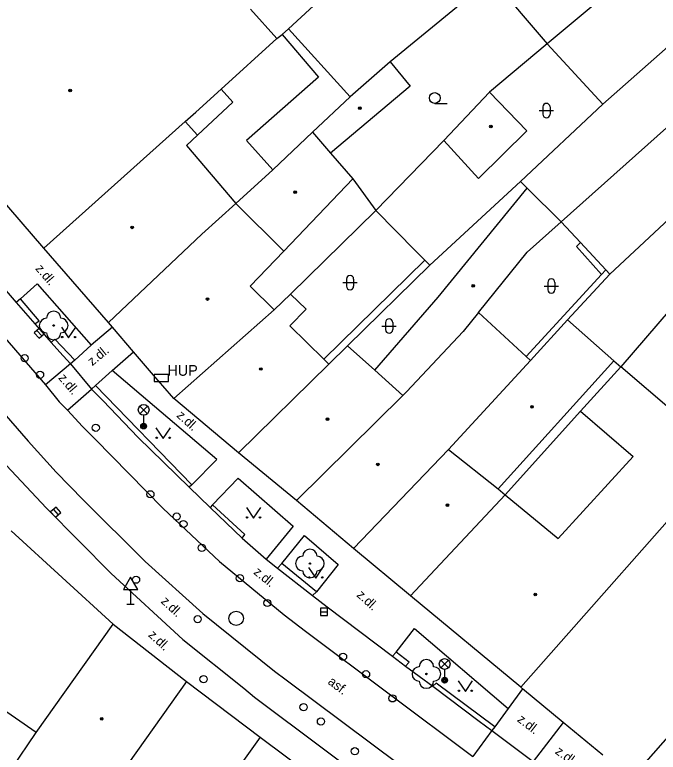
# Model space of a CAD drawing. Extents: x -596229 to -595156, y -1161237 to -1159376.
# Drawn here: x -595266.9 to -595222.1, y -1160883.1 to -1160831.8 of the extents above; entities that cross this region are included whole.
import ezdxf

# ---------------------------------------------------------------- set-up
doc = ezdxf.new("R2010")
doc.units = 0
for name, color, linetype in [('DOP - kresba z DSPS bez souradnic', 7, 'Continuous'), ('DOP - ploty', 7, 'Continuous'), ('DOP - rozhrani ploch obecne', 7, 'Continuous'), ('Level 22', 7, 'Continuous'), ('Level 24', 7, 'Continuous'), ('Level 27', 7, 'Continuous'), ('Level 28', 7, 'Continuous'), ('Level 33', 7, 'Continuous'), ('Level 34', 7, 'Continuous'), ('Level 36', 7, 'Continuous'), ('Level 39', 7, 'Continuous'), ('TM - budovy zdene_ betonove - VP', 7, 'Continuous'), ('TM - chodniky - VP', 7, 'Continuous'), ('TM - komunikace - VP', 7, 'Continuous'), ('TM - letecke snimky - pomocna linie', 7, 'Continuous'), ('TM - plot dreveny - VP', 7, 'Continuous'), ('TM - popis objektu', 7, 'Continuous'), ('TM - popis povrchu', 7, 'Continuous'), ('TM - rozhrani mezi zpev. plochami mezi sebou - VP', 7, 'Continuous'), ('TM - rozhrani ploch obecne - VP', 7, 'Continuous')]:
    doc.layers.add(name, color=color, linetype=linetype)

msp = doc.modelspace()

# ---------------------------------------------------------------- linework, layer by layer
at = {"layer": 'DOP - kresba z DSPS bez souradnic'}
for points in [[(-595248.3, -1160833.15), (-595245.76, -1160836.13)], [(-595245.76, -1160836.13), (-595250.79, -1160840.54)], [(-595252.55, -1160836.96), (-595251.73, -1160837.88)], [(-595251.73, -1160837.88), (-595254.18, -1160840.17)], [(-595250.79, -1160840.54), (-595248.96, -1160842.58)], [(-595241.77, -1160845.41), (-595238.99, -1160848.24), (-595238.38, -1160848.87)], [(-595226.07, -1160849.87), (-595227.82, -1160847.91)], [(-595238.38, -1160848.87), (-595245.41, -1160855.77)], [(-595238.38, -1160848.87), (-595238.03, -1160849.22)], [(-595231.31, -1160855.57), (-595226.07, -1160849.87)]]:
    msp.add_lwpolyline(points, dxfattribs=at)
at = {"layer": 'DOP - ploty'}
for points in [[(-595247.85, -1160832.77), (-595244.05, -1160829.23)], [(-595248.3, -1160833.15), (-595247.85, -1160832.77)], [(-595248.67, -1160833.45), (-595248.3, -1160833.15)]]:
    msp.add_lwpolyline(points, dxfattribs=at)
at = {"layer": 'DOP - rozhrani ploch obecne'}
for points in [[(-595203.69, -1160811.98), (-595229.85, -1160833.82)], [(-595225.97, -1160838.01), (-595199.95, -1160815.01)], [(-595233.73, -1160829.27), (-595240.78, -1160835.06)], [(-595233.73, -1160829.27), (-595229.85, -1160833.82)], [(-595243.56, -1160837.5), (-595247.85, -1160832.77)], [(-595229.85, -1160833.82), (-595233.88, -1160837.18)], [(-595229.85, -1160833.82), (-595225.97, -1160838.01)], [(-595231.72, -1160843.39), (-595225.97, -1160838.01)], [(-595220.69, -1160838.9), (-595228.87, -1160846.2)], [(-595214.5, -1160839.59), (-595225.5, -1160849.84)], [(-595238.03, -1160849.22), (-595231.72, -1160843.39)], [(-595231.72, -1160843.39), (-595231.24, -1160843.87)], [(-595247.73, -1160851.23), (-595241.77, -1160845.41)], [(-595228.87, -1160846.2), (-595227.53, -1160847.64)], [(-595227.82, -1160847.91), (-595227.53, -1160847.64)], [(-595227.53, -1160847.64), (-595225.77, -1160849.55)], [(-595243.75, -1160854.83), (-595238.03, -1160849.22)], [(-595225.77, -1160849.55), (-595225.5, -1160849.84)], [(-595225.5, -1160849.84), (-595228.43, -1160853.03)], [(-595218.88, -1160849.86), (-595220.43, -1160851.3), (-595224.74, -1160856.3)], [(-595225.21, -1160855.89), (-595224.74, -1160856.3)], [(-595227.53, -1160859.39), (-595232.77, -1160865.2)]]:
    msp.add_lwpolyline(points, dxfattribs=at)
at = {"layer": 'Level 22'}
for centre in [(-595264.2, -1160853.42), (-595246.37, -1160869.99), (-595238.26, -1160877.68)]:
    msp.add_circle(centre, 0.05, dxfattribs=at)
for centre, start, end in [((-595264.2, -1160852.92), 0, 180), ((-595264.7, -1160853.42), 90, 270), ((-595263.7, -1160853.42), 270, 90), ((-595264.2, -1160853.92), 180, 0), ((-595246.37, -1160869.49), 0, 180), ((-595246.87, -1160869.99), 90, 270), ((-595245.87, -1160869.99), 270, 90), ((-595246.37, -1160870.49), 180, 0), ((-595238.26, -1160877.18), 0, 180), ((-595238.76, -1160877.68), 90, 270), ((-595237.76, -1160877.68), 270, 90), ((-595238.26, -1160878.18), 180, 0)]:
    msp.add_arc(centre, 0.5, start, end, dxfattribs=at)
at = {"layer": 'Level 24'}
msp.add_lwpolyline([(-595257.218, -1160857.329), (-595256.218, -1160857.329), (-595256.218, -1160856.829), (-595257.218, -1160856.829)], close=True, dxfattribs=at)
at = {"layer": 'Level 27'}
for p, q in [((-595265.368, -1160853.775), (-595265.032, -1160854.145)), ((-595264.225, -1160866.232), (-595263.895, -1160866.608)), ((-595245.64, -1160873.35), (-595245.14, -1160873.35))]:
    msp.add_line(p, q, dxfattribs=at)
for points in [[(-595265.553, -1160853.942), (-595265.218, -1160854.313), (-595264.847, -1160853.978), (-595265.182, -1160853.607)], [(-595264.413, -1160866.397), (-595264.083, -1160866.773), (-595263.707, -1160866.443), (-595264.037, -1160866.067)], [(-595245.64, -1160873.6), (-595245.14, -1160873.6), (-595245.14, -1160873.1), (-595245.64, -1160873.1)]]:
    msp.add_lwpolyline(points, close=True, dxfattribs=at)
msp.add_circle((-595251.5, -1160873.81), 0.5, dxfattribs=at)
at = {"layer": 'Level 28'}
for centre in [(-595266.22, -1160855.7), (-595265.15, -1160856.85), (-595261.27, -1160860.54), (-595257.47, -1160865.17), (-595255.64, -1160866.72), (-595255.17, -1160867.24), (-595253.89, -1160868.9), (-595258.47, -1160871.12), (-595251.24, -1160871.01), (-595249.33, -1160872.74), (-595254.18, -1160873.87), (-595244.06, -1160876.48), (-595253.77, -1160878.04), (-595242.46, -1160877.7), (-595240.62, -1160879.38), (-595246.81, -1160879.99), (-595245.6, -1160880.99), (-595243.24, -1160883.06)]:
    msp.add_circle(centre, 0.25, dxfattribs=at)
at = {"layer": 'Level 33'}
for p, q in [((-595258.205, -1160859.56), (-595257.675, -1160859.03)), ((-595258.205, -1160859.03), (-595257.675, -1160859.56)), ((-595257.94, -1160859.67), (-595257.94, -1160860.42)), ((-595237.255, -1160877.25), (-595236.725, -1160876.72)), ((-595237.255, -1160876.72), (-595236.725, -1160877.25)), ((-595236.99, -1160877.36), (-595236.99, -1160878.11))]:
    msp.add_line(p, q, dxfattribs=at)
for centre, radius in [((-595257.94, -1160859.295), 0.375), ((-595257.94, -1160860.42), 0.2), ((-595257.94, -1160860.42), 0.145), ((-595257.94, -1160860.42), 0.0876), ((-595236.99, -1160876.985), 0.375), ((-595236.99, -1160878.11), 0.2), ((-595236.99, -1160878.11), 0.145), ((-595236.99, -1160878.11), 0.0876)]:
    msp.add_circle(centre, radius, dxfattribs=at)
at = {"layer": 'Level 34'}
for p, q in [((-595258.85, -1160871.802), (-595258.85, -1160872.82)), ((-595259.1, -1160872.82), (-595258.6, -1160872.82))]:
    msp.add_line(p, q, dxfattribs=at)
msp.add_lwpolyline([(-595259.35, -1160871.802), (-595258.35, -1160871.802), (-595258.85, -1160870.936)], close=True, dxfattribs=at)
at = {"layer": 'Level 36'}
for p, q in [((-595237.68, -1160837.955), (-595236.805, -1160837.955)), ((-595230.156, -1160838.206), (-595230.156, -1160838.706)), ((-595229.656, -1160838.206), (-595229.656, -1160838.706)), ((-595230.406, -1160838.456), (-595229.406, -1160838.456)), ((-595244.076, -1160850.436), (-595243.076, -1160850.436)), ((-595243.826, -1160850.186), (-595243.826, -1160850.686)), ((-595243.326, -1160850.186), (-595243.326, -1160850.686)), ((-595229.816, -1160850.426), (-595229.816, -1160850.926)), ((-595229.316, -1160850.426), (-595229.316, -1160850.926)), ((-595230.066, -1160850.676), (-595229.066, -1160850.676)), ((-595241.356, -1160853.456), (-595240.356, -1160853.456)), ((-595241.106, -1160853.206), (-595241.106, -1160853.706)), ((-595240.606, -1160853.206), (-595240.606, -1160853.706))]:
    msp.add_line(p, q, dxfattribs=at)
for points in [[(-595263.66, -1160853.53), (-595263.16, -1160854.28), (-595262.66, -1160853.53)], [(-595257.08, -1160860.54), (-595256.58, -1160861.29), (-595256.08, -1160860.54)], [(-595250.79, -1160866.08), (-595250.29, -1160866.83), (-595249.79, -1160866.08)], [(-595246.46, -1160870.26), (-595245.96, -1160871.01), (-595245.46, -1160870.26)], [(-595236.05, -1160878.15), (-595235.55, -1160878.9), (-595235.05, -1160878.15)]]:
    msp.add_lwpolyline(points, dxfattribs=at)
for centre, radius in [((-595237.68, -1160837.58), 0.375), ((-595263.61, -1160854.23), 0.05), ((-595262.711, -1160854.23), 0.05), ((-595257.03, -1160861.24), 0.05), ((-595256.131, -1160861.24), 0.05), ((-595250.74, -1160866.78), 0.05), ((-595249.841, -1160866.78), 0.05), ((-595246.41, -1160870.96), 0.05), ((-595245.511, -1160870.96), 0.05), ((-595236, -1160878.85), 0.05), ((-595235.101, -1160878.85), 0.05)]:
    msp.add_circle(centre, radius, dxfattribs=at)
for centre, start, end in [((-595229.906, -1160838.206), 0, 180), ((-595229.906, -1160838.706), 180, 0), ((-595243.576, -1160850.186), 0, 180), ((-595229.566, -1160850.426), 0, 180), ((-595243.576, -1160850.686), 180, 0), ((-595229.566, -1160850.926), 180, 0), ((-595240.856, -1160853.206), 0, 180), ((-595240.856, -1160853.706), 180, 0)]:
    msp.add_arc(centre, 0.25, start, end, dxfattribs=at)
at = {"layer": 'Level 39'}
for centre, radius in [((-595263.05, -1160837.06), 0.09), ((-595263.05, -1160837.06), 0.0398), ((-595242.89, -1160838.29), 0.09), ((-595242.89, -1160838.29), 0.0398), ((-595233.77, -1160839.57), 0.09), ((-595233.77, -1160839.57), 0.0398), ((-595247.39, -1160844.14), 0.09), ((-595247.39, -1160844.14), 0.0398), ((-595258.74, -1160846.59), 0.09), ((-595258.74, -1160846.59), 0.0398), ((-595235, -1160850.66), 0.09), ((-595235, -1160850.66), 0.0398), ((-595253.49, -1160851.58), 0.09), ((-595253.49, -1160851.58), 0.0398), ((-595249.78, -1160856.45), 0.09), ((-595249.78, -1160856.45), 0.0398), ((-595230.91, -1160859.08), 0.09), ((-595230.91, -1160859.08), 0.0398), ((-595245.14, -1160859.94), 0.09), ((-595245.14, -1160859.94), 0.0398), ((-595241.64, -1160863.09), 0.09), ((-595241.64, -1160863.09), 0.0398), ((-595236.8, -1160865.93), 0.09), ((-595236.8, -1160865.93), 0.0398), ((-595230.68, -1160872.15), 0.09), ((-595230.68, -1160872.15), 0.0398), ((-595260.86, -1160880.8), 0.09), ((-595260.86, -1160880.8), 0.0398)]:
    msp.add_circle(centre, radius, dxfattribs=at)
at = {"layer": 'TM - budovy zdene_ betonove - VP'}
for points in [[(-595250.5, -1160831.39), (-595248.67, -1160833.45)], [(-595252.55, -1160836.96), (-595248.67, -1160833.45)], [(-595240.78, -1160835.06), (-595243.56, -1160837.5)], [(-595240.78, -1160835.06), (-595239.38, -1160836.75)], [(-595254.31, -1160838.56), (-595252.55, -1160836.96)], [(-595239.38, -1160836.75), (-595244.93, -1160841.42)], [(-595233.88, -1160837.18), (-595237.05, -1160840.53)], [(-595231.28, -1160839.86), (-595233.88, -1160837.18)], [(-595243.56, -1160837.5), (-595246.19, -1160839.96)], [(-595255.04, -1160839.21), (-595254.31, -1160838.56)], [(-595264.89, -1160848.04), (-595255.04, -1160839.21)], [(-595255.04, -1160839.21), (-595254.18, -1160840.17)], [(-595254.18, -1160840.17), (-595254.96, -1160840.9)], [(-595246.19, -1160839.96), (-595248.96, -1160842.58)], [(-595246.19, -1160839.96), (-595244.93, -1160841.42)], [(-595254.96, -1160840.9), (-595251.53, -1160844.92)], [(-595244.93, -1160841.42), (-595243.38, -1160843.21)], [(-595248.96, -1160842.58), (-595251.53, -1160844.92)], [(-595243.38, -1160843.21), (-595248.18, -1160848.24)], [(-595237.45, -1160851.44), (-595231.24, -1160843.87)], [(-595231.24, -1160843.87), (-595228.87, -1160846.2)], [(-595264.89, -1160848.04), (-595268.06, -1160844.38)], [(-595253.88, -1160847.06), (-595251.53, -1160844.92)], [(-595251.53, -1160844.92), (-595248.18, -1160848.24)], [(-595228.87, -1160846.2), (-595231.24, -1160848.31)], [(-595253.88, -1160847.06), (-595260.39, -1160853.21)], [(-595260.39, -1160853.21), (-595264.89, -1160848.04)], [(-595248.18, -1160848.24), (-595250.53, -1160850.69)], [(-595234.63, -1160852.51), (-595231.24, -1160848.31)], [(-595250.53, -1160850.69), (-595248.86, -1160852.34)], [(-595247.73, -1160851.23), (-595248.86, -1160852.34)], [(-595247.73, -1160851.23), (-595246.62, -1160852.29)], [(-595241.86, -1160856.53), (-595237.45, -1160851.44)], [(-595248.86, -1160852.34), (-595255.83, -1160858.51)], [(-595246.62, -1160852.29), (-595247.76, -1160853.44)], [(-595234.63, -1160852.51), (-595235.7, -1160853.84)], [(-595231.31, -1160855.57), (-595234.63, -1160852.51)], [(-595228.43, -1160853.03), (-595231.02, -1160855.85)], [(-595228.43, -1160853.03), (-595225.21, -1160855.89)], [(-595260.11, -1160853.54), (-595260.39, -1160853.21)], [(-595258.64, -1160855.25), (-595260.11, -1160853.54)], [(-595247.76, -1160853.44), (-595245.41, -1160855.77)], [(-595235.7, -1160853.84), (-595239.65, -1160858.04)], [(-595245.06, -1160856.12), (-595243.75, -1160854.83)], [(-595243.75, -1160854.83), (-595241.86, -1160856.53)], [(-595255.83, -1160858.51), (-595256.6, -1160857.63), (-595257.25, -1160856.87), (-595258.64, -1160855.25)], [(-595231.02, -1160855.85), (-595231.31, -1160855.57)], [(-595251.34, -1160862.28), (-595245.06, -1160856.12)], [(-595245.41, -1160855.77), (-595245.06, -1160856.12)], [(-595231.02, -1160855.85), (-595236.73, -1160862.06)], [(-595225.21, -1160855.89), (-595233.27, -1160864.79)], [(-595239.9, -1160858.29), (-595241.86, -1160856.53)], [(-595224.74, -1160856.3), (-595227.53, -1160859.39)], [(-595221.04, -1160859.46), (-595224.74, -1160856.3)], [(-595239.65, -1160858.04), (-595239.9, -1160858.29)], [(-595251.34, -1160862.28), (-595255.83, -1160858.51)], [(-595239.9, -1160858.29), (-595247.31, -1160865.6)], [(-595227.53, -1160859.39), (-595223.86, -1160862.53)], [(-595247.31, -1160865.6), (-595251.34, -1160862.28)], [(-595236.73, -1160862.06), (-595243.34, -1160868.95)], [(-595236.73, -1160862.06), (-595233.27, -1160864.79)], [(-595217.47, -1160862.5), (-595231.7, -1160878.6)], [(-595229.09, -1160868.25), (-595223.86, -1160862.53)], [(-595233.27, -1160864.79), (-595232.77, -1160865.2)], [(-595232.77, -1160865.2), (-595239.37, -1160872.24)], [(-595232.77, -1160865.2), (-595229.09, -1160868.25)], [(-595243.34, -1160868.95), (-595247.31, -1160865.6)], [(-595267.17, -1160867.71), (-595260.05, -1160874.21)], [(-595239.37, -1160872.24), (-595243.34, -1160868.95)], [(-595231.7, -1160878.6), (-595239.37, -1160872.24)], [(-595223.99, -1160884.98), (-595223.95, -1160884.94), (-595223.79, -1160884.76), (-595213.37, -1160872.87)], [(-595265.41, -1160881.75), (-595260.05, -1160874.21)], [(-595260.05, -1160874.21), (-595254.96, -1160878.21)], [(-595254.96, -1160878.21), (-595260.12, -1160885.49)], [(-595254.96, -1160878.21), (-595249.82, -1160882.08)], [(-595265.41, -1160881.75), (-595268.61, -1160879.56)], [(-595268.83, -1160886.77), (-595265.41, -1160881.75)], [(-595249.82, -1160882.08), (-595255.39, -1160889.88)], [(-595249.82, -1160882.08), (-595240.47, -1160889.07)]]:
    msp.add_lwpolyline(points, dxfattribs=at)
at = {"layer": 'TM - chodniky - VP'}
for points in [[(-595266.52, -1160851.57), (-595265.34, -1160850.51), (-595261.6, -1160854.79)], [(-595266.52, -1160851.57), (-595266.81, -1160851.81)], [(-595261.6, -1160854.79), (-595262.74, -1160855.83)], [(-595262.74, -1160855.83), (-595263.03, -1160856.09)], [(-595260.13, -1160856.55), (-595261.28, -1160857.6)], [(-595254.59, -1160864.51), (-595252.85, -1160862.75), (-595260.13, -1160856.55)], [(-595261.28, -1160857.6), (-595261.56, -1160857.86)], [(-595253.14, -1160865.91), (-595251.36, -1160864.06), (-595247.54, -1160867.38), (-595249.42, -1160869.69)], [(-595254.59, -1160864.51), (-595254.76, -1160864.67)], [(-595253.14, -1160865.91), (-595253.3, -1160866.09)], [(-595248.33, -1160869.98), (-595246.74, -1160868.03), (-595244.39, -1160870.07), (-595245.92, -1160871.97)], [(-595248.33, -1160869.98), (-595248.62, -1160870.31)], [(-595245.92, -1160871.97), (-595246.18, -1160872.22)], [(-595240.37, -1160876.17), (-595239.09, -1160874.51), (-595232.56, -1160880.08)], [(-595240.37, -1160876.17), (-595240.61, -1160876.45)], [(-595232.56, -1160880.08), (-595233.49, -1160881.36)], [(-595233.49, -1160881.36), (-595233.7, -1160881.62)]]:
    msp.add_lwpolyline(points, dxfattribs=at)
at = {"layer": 'TM - komunikace - VP'}
for points in [[(-595331.79, -1160789.12), (-595324.24, -1160797.83), (-595314.47, -1160809.08), (-595304.26, -1160820.86), (-595291.98, -1160834.93), (-595278.71, -1160850.3), (-595269.81, -1160860.52), (-595268.22, -1160862.39), (-595264.71, -1160866.13), (-595260.21, -1160870.69), (-595255.21, -1160875.27), (-595250.97, -1160878.68), (-595250.23, -1160879.29), (-595235.73, -1160890.16), (-595228.87, -1160895.25), (-595228.13, -1160895.88)], [(-595270.99, -1160846.9), (-595270.39, -1160847.68), (-595266.81, -1160851.81)], [(-595266.81, -1160851.81), (-595265.51, -1160853.31)], [(-595265.51, -1160853.31), (-595264.38, -1160854.6)], [(-595264.38, -1160854.6), (-595263.78, -1160855.27), (-595263.03, -1160856.09)], [(-595263.03, -1160856.09), (-595261.56, -1160857.86)], [(-595261.56, -1160857.86), (-595260.79, -1160858.64), (-595258.31, -1160861.22), (-595254.76, -1160864.67)], [(-595254.76, -1160864.67), (-595253.3, -1160866.09)], [(-595253.3, -1160866.09), (-595251.09, -1160868.23)], [(-595251.09, -1160868.23), (-595249.42, -1160869.69)], [(-595249.42, -1160869.69), (-595248.62, -1160870.31)], [(-595248.62, -1160870.31), (-595246.18, -1160872.22)], [(-595246.18, -1160872.22), (-595245.16, -1160873.01), (-595240.61, -1160876.45)], [(-595240.61, -1160876.45), (-595239.72, -1160877.13)], [(-595239.72, -1160877.13), (-595237.82, -1160878.53)], [(-595237.82, -1160878.53), (-595234.59, -1160880.96), (-595233.7, -1160881.62)], [(-595233.7, -1160881.62), (-595230.84, -1160883.78)]]:
    msp.add_lwpolyline(points, dxfattribs=at)
at = {"layer": 'TM - letecke snimky - pomocna linie'}
for points in [[(-595237.05, -1160840.53), (-595234.64, -1160843.18), (-595231.28, -1160839.86)], [(-595243.38, -1160843.21), (-595241.77, -1160845.41)], [(-595226.07, -1160849.87), (-595225.77, -1160849.55)]]:
    msp.add_lwpolyline(points, dxfattribs=at)
at = {"layer": 'TM - plot dreveny - VP'}
for points in [[(-595231.57, -1160878.71), (-595231.7, -1160878.6)], [(-595228.74, -1160881.05), (-595231.57, -1160878.71)], [(-595225.98, -1160883.34), (-595228.74, -1160881.05)]]:
    msp.add_lwpolyline(points, dxfattribs=at)
at = {"layer": 'TM - rozhrani mezi zpev. plochami mezi sebou - VP'}
for points in [[(-595330.14, -1160787.59), (-595322.57, -1160796.32), (-595312.74, -1160807.68), (-595302.57, -1160819.37), (-595293.79, -1160829.51), (-595290.31, -1160833.46), (-595276.97, -1160848.82), (-595266.45, -1160860.94), (-595265.98, -1160861.47), (-595264.02, -1160863.63), (-595262.14, -1160865.56), (-595257.84, -1160869.86), (-595253.82, -1160873.48), (-595248.84, -1160877.48), (-595248.03, -1160878.08), (-595234.27, -1160888.37), (-595226.77, -1160894.04)], [(-595272.69, -1160848.44), (-595264.76, -1160857.56)], [(-595260.11, -1160853.54), (-595261.6, -1160854.79)], [(-595260.13, -1160856.55), (-595258.64, -1160855.25)], [(-595263.03, -1160856.09), (-595264.76, -1160857.56)], [(-595264.76, -1160857.56), (-595263.82, -1160858.73), (-595263.25, -1160859.31)], [(-595263.25, -1160859.31), (-595261.56, -1160857.86)], [(-595263.25, -1160859.31), (-595262.19, -1160860.45), (-595261.34, -1160861.31), (-595256.59, -1160866.15), (-595252.67, -1160869.86), (-595248.15, -1160873.56), (-595246.68, -1160874.7), (-595235.03, -1160883.43)], [(-595231.57, -1160878.71), (-595232.56, -1160880.08)], [(-595228.74, -1160881.05), (-595230.84, -1160883.78)], [(-595233.7, -1160881.62), (-595235.03, -1160883.43)]]:
    msp.add_lwpolyline(points, dxfattribs=at)
at = {"layer": 'TM - rozhrani ploch obecne - VP'}
for points in [[(-595237.05, -1160840.53), (-595241.77, -1160845.41)], [(-595265.51, -1160853.31), (-595265.22, -1160853.09), (-595266.52, -1160851.57)], [(-595262.74, -1160855.83), (-595264.12, -1160854.37), (-595264.38, -1160854.6)], [(-595261.28, -1160857.6), (-595254.59, -1160864.51)], [(-595251.09, -1160868.23), (-595250.89, -1160867.97), (-595253.14, -1160865.91)], [(-595245.92, -1160871.97), (-595248.33, -1160869.98)], [(-595239.72, -1160877.13), (-595239.46, -1160876.85), (-595240.37, -1160876.17)], [(-595233.49, -1160881.36), (-595237.57, -1160878.31), (-595237.82, -1160878.53)]]:
    msp.add_lwpolyline(points, dxfattribs=at)

# ---------------------------------------------------------------- texts
at = {"layer": 'TM - popis objektu'}
msp.add_text('HUP', height=0.75, dxfattribs=at).set_placement((-595256.29, -1160856.92))
at = {"layer": 'TM - popis povrchu'}
for s, rotation, p in [('z.dl.', 310.55, (-595265.51, -1160849.48)), ('z.dl.', 39.13, (-595261.52, -1160856.26)), ('z.dl.', 310.29, (-595263.91, -1160857.09)), ('z.dl.', 317.55, (-595255.69, -1160859.74)), ('z.dl.', 320.55, (-595250.34, -1160870.67)), ('z.dl.', 317.55, (-595243.16, -1160872.24)), ('z.dl.', 317.01, (-595256.78, -1160872.68)), ('z.dl.', 317.01, (-595257.66, -1160875.02)), ('asf.', 322.44, (-595245.17, -1160878.32)), ('z.dl.', 322.18, (-595231.99, -1160880.94)), ('z.dl.', 323.9, (-595229.35, -1160883.18))]:
    msp.add_text(s, height=0.65, rotation=rotation, dxfattribs=at).set_placement(p)

doc.saveas('drawing.dxf')
